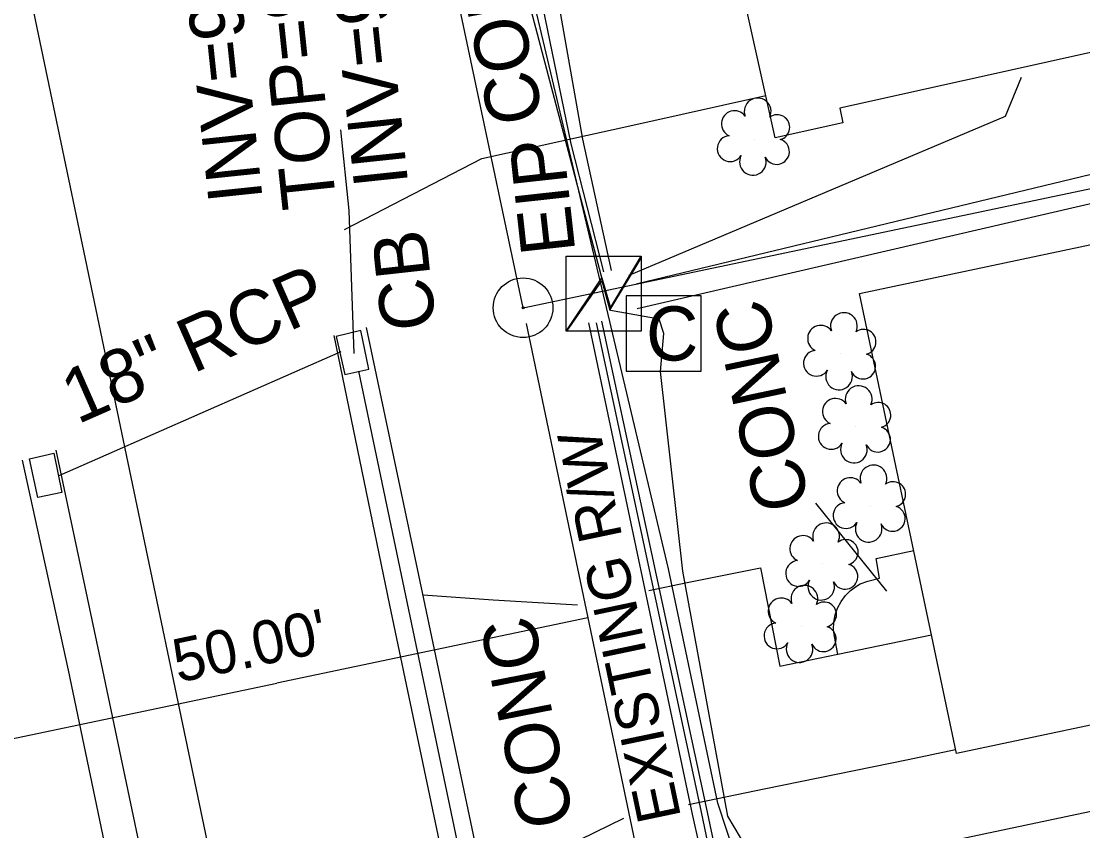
# Model space of a CAD drawing. Extents: x 1614611 to 1617571, y 898867 to 905462.
# Drawn here: x 1616357.9 to 1616436.4, y 902288.6 to 902348.4 of the extents above; entities that cross this region are included whole.
import ezdxf

# ---------------------------------------------------------------- set-up
doc = ezdxf.new("R2010")
doc.units = 0
for name, color, linetype in [('Exist Boundary Watershed Residential C 05', 7, 'Continuous'), ('Exist Building', 7, 'Continuous'), ('Exist Drainage Structure Drop Inlet CELL', 7, 'Continuous'), ('Exist Other Culture Area Outline', 7, 'Continuous'), ('Exist Other Culture Area Outline Leader', 7, 'Continuous'), ('Exist Other Culture Area Outline Text', 7, 'Continuous'), ('Exist Plan Preparation Watershed Yellow', 7, 'Continuous'), ('Exist Right of Way Line Text', 7, 'Continuous'), ('Exist Right of Way Width CELL', 7, 'Continuous'), ('Exist Roads EOP Other Text', 7, 'Continuous'), ('Exist Structure Minor Catch Basin Top Elevation', 7, 'Continuous'), ('Exist Structure Minor Pipes RCP 18 Inch Invert', 7, 'Continuous'), ('Exist Utilities Sanitary Sewer UG Line', 7, 'Continuous'), ('Exist Utilities Telephone UG FO SUE LOS B', 7, 'Continuous'), ('Exist Utilities TV Pedestal CELL', 7, 'Continuous'), ('Exist Utilities TV UG Cable SUE LOS B', 7, 'Continuous'), ('Exist Vegetation Shrub CELL', 7, 'Continuous'), ('Prop Drainage Structure Catch Basin Grate 840 03E Label', 7, 'Continuous'), ('Prop Drainage Structure Catch Basin Open Throat 4 CELL', 7, 'Continuous'), ('Prop Drainage Structure Drop Inlet Grate 3 Narrow Slots and Sag Grates 840 24 Label', 7, 'Continuous'), ('Prop Drainage Structure Pipe Alternate 30in Label', 7, 'Continuous'), ('Prop Earthen Structure Head Ditch Label', 7, 'Continuous'), ('Prop Easement Permanent Drainage', 7, 'Continuous'), ('Prop Erosion Embankment Toe Protection with Rip Rap 3 Detail CELL', 7, 'Continuous'), ('Prop Erosion Rip Rap Class B Label', 7, 'Continuous'), ('Prop Plan Preparation Drainage Notes Label', 7, 'Continuous'), ('Scratch_Level_1', 7, 'Continuous'), ('Scratch_Level_9', 7, 'Continuous')]:
    doc.layers.add(name, color=color, linetype=linetype)

# ---------------------------------------------------------------- blocks, each defined once
blk = doc.blocks.new('EXIST PROPERTY IRON PIN')
at = {"layer": 'Exist Plan Preparation Watershed Yellow'}
for radius in [0.0441, 0.00141]:
    blk.add_circle((0, 0), radius, dxfattribs=at)
blk = doc.blocks.new('EXIST UTILITIES POWER TRANSFORMER')
at = {"layer": 'Prop Erosion Rip Rap Class B Label'}
blk.add_line((0, 0), (0, 0), dxfattribs=at)
blk.add_lwpolyline([(-0.0569, 0.0522), (0.0542, 0.0522), (0.0542, -0.0588), (-0.0569, -0.0588)], close=True, dxfattribs=at)
for points in [[(-0.0569, -0.0588), (-0.004, 0.0201), (0.0086, -0.0241), (0.0542, 0.0522)], [(-0.0555, -0.0588), (-0.004, 0.0159), (0.0077, -0.0278), (0.0542, 0.0491)]]:
    blk.add_lwpolyline(points, dxfattribs=at)

msp = doc.modelspace()

# ---------------------------------------------------------------- linework, layer by layer
at = {"layer": 'Exist Boundary Watershed Residential C 05'}
for points in [[(1616437.241, 902067.23), (1616435.966, 902075.619), (1616429.529, 902106.767), (1616421.436, 902145.227), (1616412.821, 902186.451), (1616404.233, 902227.126), (1616395.845, 902267.01), (1616387.691, 902305.775), (1616383.451, 902325.828)], [(1616407.667, 902079.148), (1616403.129, 902100.374), (1616394.993, 902139.68), (1616386.416, 902180.806), (1616377.852, 902221.838), (1616369.653, 902261.099), (1616361.416, 902300.504), (1616358.013, 902316.022)]]:
    msp.add_lwpolyline(points, dxfattribs=at)
at = {"layer": 'Exist Building'}
msp.add_lwpolyline([(1616440.338, 902374.096), (1616446.088, 902348.155), (1616418.435, 902342.026), (1616418.674, 902340.948), (1616413.657, 902339.836), (1616410.951, 902352.043), (1616410.582, 902351.962), (1616407.299, 902366.773)], close=True, dxfattribs=at)
msp.add_lwpolyline([(1616452.747, 902331.982), (1616459.258, 902301.126), (1616427.066, 902294.334), (1616419.891, 902328.342), (1616446.928, 902334.047)], dxfattribs=at)
at = {"layer": 'Exist Other Culture Area Outline'}
msp.add_lwpolyline([(1616418.296, 902301.67), (1616418.042, 902302.974), (1616417.983, 902303.51), (1616418.004, 902304.049), (1616418.105, 902304.58), (1616418.282, 902305.089), (1616418.533, 902305.567), (1616418.851, 902306.002), (1616419.231, 902306.386), (1616419.662, 902306.709), (1616419.945, 902306.873), (1616420.52, 902307.078), (1616421.368, 902307.29), (1616421.124, 902308.757), (1616423.901, 902309.337)], dxfattribs=at)
at = {"layer": 'Exist Other Culture Area Outline Leader'}
msp.add_line((1616421.918, 902306.338), (1616416.674, 902312.84), dxfattribs=at)
at = {"layer": 'Exist Right of Way Width CELL'}
for p in [(1616399.809, 902304.356), (1616350.873, 902294.099)]:
    msp.add_line(p, (1616376.833, 902299.541), dxfattribs=at)
at = {"layer": 'Exist Utilities Sanitary Sewer UG Line'}
msp.add_line((1616347.593, 902402.906), (1616416.672, 902072.577), dxfattribs=at)
at = {"layer": 'Exist Utilities Telephone UG FO SUE LOS B'}
msp.add_lwpolyline([(1616455.931, 902040.742), (1616451.443, 902075.024), (1616447.614, 902102.165), (1616448.052, 902104.993), (1616448.813, 902105.944), (1616448.558, 902106.737), (1616446.767, 902106.977), (1616442.432, 902131.913), (1616434.337, 902170.129), (1616431.362, 902191.056), (1616432.657, 902193.989), (1616432.212, 902194.548), (1616430.377, 902197.136), (1616427.53, 902203.601), (1616422.288, 902230.804), (1616417.845, 902248.726), (1616411.32, 902280.031), (1616412.933, 902283.185), (1616412.752, 902283.942), (1616411.409, 902284.614), (1616409.424, 902290.663), (1616405.788, 902307.989), (1616394.226, 902356.715)], dxfattribs=at)
at = {"layer": 'Exist Utilities TV Pedestal CELL'}
msp.add_line((1616405.425, 902325.377), (1616405.425, 902325.377), dxfattribs=at)
msp.add_lwpolyline([(1616402.65, 902322.602), (1616408.2, 902322.602), (1616408.2, 902328.152), (1616402.65, 902328.152), (1616402.65, 902322.602)], dxfattribs=at)
at = {"layer": 'Exist Utilities TV UG Cable SUE LOS B'}
msp.add_lwpolyline([(1616449.071, 902107.463), (1616452.82, 902103.16), (1616449.071, 902107.463), (1616448.854, 902107.957), (1616447.619, 902109.733), (1616442.776, 902132.481), (1616435.338, 902169.972), (1616432.826, 902188.105), (1616431.619, 902194.38), (1616432.066, 902196.394), (1616432.311, 902197.465), (1616428.497, 902203.761), (1616423.097, 902230.179), (1616415.462, 902265.836), (1616412.463, 902279.742), (1616415.199, 902285.546), (1616411.575, 902287.346), (1616410.158, 902289.712), (1616406.829, 902307.807), (1616405.189, 902322.564), (1616405.425, 902325.377), (1616405.098, 902326.443), (1616401.484, 902327.084), (1616393.797, 902356.19)], dxfattribs=at)
at = {"layer": 'Exist Vegetation Shrub CELL'}
for p, q in [((1616412.14, 902339.74), (1616412.14, 902339.74)), ((1616418.513, 902323.882), (1616418.513, 902323.882)), ((1616419.609, 902318.48), (1616419.609, 902318.48)), ((1616420.701, 902312.626), (1616420.701, 902312.626)), ((1616417.197, 902308.346), (1616417.197, 902308.346)), ((1616415.595, 902303.734), (1616415.595, 902303.734))]:
    msp.add_line(p, q, dxfattribs=at)
for centre, radius, start, end in [((1616412.369, 902341.781), 0.99, 334.83907, 200.47174), ((1616410.657, 902340.867), 0.968, 35.89076, 245.42165), ((1616413.812, 902340.609), 0.929, 284.45672, 126.08612), ((1616410.34, 902339.036), 0.955, 95.10992, 327.95341), ((1616413.777, 902338.811), 0.937, 204.99133, 73.46012), ((1616412.012, 902338.057), 0.984, 151.27966, 21.38702), ((1616418.742, 902325.922), 0.99, 334.83907, 200.47174), ((1616417.03, 902325.009), 0.968, 35.89076, 245.42165), ((1616420.185, 902324.751), 0.929, 284.45672, 126.08612), ((1616416.713, 902323.177), 0.955, 95.10992, 327.95341), ((1616420.15, 902322.953), 0.937, 204.99133, 73.46012), ((1616418.385, 902322.198), 0.984, 151.27966, 21.38702), ((1616419.837, 902320.52), 0.99, 334.83907, 200.47174), ((1616418.126, 902319.607), 0.968, 35.89076, 245.42165), ((1616421.281, 902319.349), 0.929, 284.45672, 126.08612), ((1616417.808, 902317.775), 0.955, 95.10992, 327.95341), ((1616421.246, 902317.551), 0.937, 204.99133, 73.46012), ((1616419.48, 902316.796), 0.984, 151.27966, 21.38702), ((1616420.93, 902314.666), 0.99, 334.83907, 200.47174), ((1616419.218, 902313.752), 0.968, 35.89076, 245.42165), ((1616422.373, 902313.494), 0.929, 284.45672, 126.08612), ((1616418.901, 902311.921), 0.955, 95.10992, 327.95341), ((1616422.338, 902311.697), 0.937, 204.99133, 73.46012), ((1616417.426, 902310.387), 0.99, 334.83907, 200.47174), ((1616420.573, 902310.942), 0.984, 151.27966, 21.38702), ((1616415.714, 902309.473), 0.968, 35.89076, 245.42165), ((1616418.869, 902309.215), 0.929, 284.45672, 126.08612), ((1616415.397, 902307.642), 0.955, 95.10992, 327.95341), ((1616418.834, 902307.417), 0.937, 204.99133, 73.46012), ((1616417.069, 902306.663), 0.984, 151.27966, 21.38702), ((1616415.824, 902305.775), 0.99, 334.83907, 200.47174), ((1616414.112, 902304.861), 0.968, 35.89076, 245.42165), ((1616417.267, 902304.603), 0.929, 284.45672, 126.08612), ((1616413.795, 902303.03), 0.955, 95.10992, 327.95341), ((1616417.232, 902302.805), 0.937, 204.99133, 73.46012), ((1616415.467, 902302.051), 0.984, 151.27966, 21.38702)]:
    msp.add_arc(centre, radius, start, end, dxfattribs=at)
at = {"layer": 'Prop Drainage Structure Catch Basin Grate 840 03E Label'}
for points in [[(1616400.985, 902329.935), (1616398.58, 902339.392), (1616390.45, 902378.904), (1616387.269, 902397.112), (1616383.808, 902425.242), (1616411.199, 902431.829)], [(1616403.45, 902327.212), (1616454.642, 902339.077), (1616489.293, 902345.432), (1616509.554, 902352.036), (1616518.643, 902359.62), (1616523.012, 902368.797), (1616524.599, 902382.287), (1616525.644, 902383.781)], [(1616401.554, 902330.031), (1616399.438, 902339.741), (1616393.15, 902375.352), (1616420.882, 902382.491), (1616429.594, 902379.555)], [(1616403.384, 902329.043), (1616454.095, 902341.258), (1616488.919, 902347.652), (1616507.995, 902352.759), (1616515.459, 902354.762), (1616519.359, 902358.248), (1616524.24, 902368.329), (1616526.073, 902382.493)], [(1616402.878, 902329.693), (1616430.683, 902341.423), (1616431.861, 902344.313)], [(1616399.857, 902326.175), (1616407.529, 902289.867), (1616419.949, 902234.282), (1616450.705, 902240.452), (1616452.64, 902238.897)], [(1616400.435, 902326.161), (1616408.171, 902290.127), (1616417.534, 902245.163), (1616448.144, 902251.519), (1616449.413, 902251.579)], [(1616400.832, 902326.28), (1616408.55, 902290.348), (1616417.524, 902247.998), (1616421.522, 902230.113), (1616430.847, 902195.505), (1616458.048, 902197.454), (1616460.137, 902195.376)]]:
    msp.add_lwpolyline(points, dxfattribs=at)
at = {"layer": 'Prop Drainage Structure Catch Basin Open Throat 4 CELL'}
for points in [[(1616383.028, 902325.604), (1616381.213, 902325.165), (1616381.841, 902322.347), (1616383.633, 902322.748), (1616383.028, 902325.604)], [(1616358.536, 902316.11), (1616360.347, 902316.536), (1616360.932, 902313.614), (1616359.161, 902313.245), (1616358.536, 902316.11)]]:
    msp.add_lwpolyline(points, dxfattribs=at)
at = {"layer": 'Prop Drainage Structure Pipe Alternate 30in Label'}
for p, q in [((1616395.026, 902327.277), (1616522.253, 902353.991)), ((1616404.198, 902283.173), (1616531.414, 902309.933))]:
    msp.add_line(p, q, dxfattribs=at)
at = {"layer": 'Prop Earthen Structure Head Ditch Label'}
for p, q in [((1616395.026, 902327.277), (1616385.741, 902371.307)), ((1616395.249, 902326.115), (1616446.318, 902082.456))]:
    msp.add_line(p, q, dxfattribs=at)
at = {"layer": 'Prop Erosion Embankment Toe Protection with Rip Rap 3 Detail CELL'}
for p, q in [((1616360.744, 902314.88), (1616381.59, 902324.048)), ((1616410.021, 902193.184), (1616382.881, 902322.589))]:
    msp.add_line(p, q, dxfattribs=at)
at = {"layer": 'Prop Plan Preparation Drainage Notes Label'}
msp.add_lwpolyline([(1616382.54, 902323.902), (1616382.177, 902334.456), (1616381.548, 902340.423)], dxfattribs=at)
at = {"layer": 'Scratch_Level_1'}
for points in [[(1616381.826, 902333.067), (1616391.978, 902338.312), (1616403.577, 902340.866), (1616412.964, 902342.962)], [(1616404.321, 902306.392), (1616407.16, 902306.974), (1616412.583, 902308.053), (1616413.997, 902300.78), (1616418.296, 902301.67), (1616425.216, 902303.103)], [(1616387.644, 902306.052), (1616392.814, 902305.686), (1616399.061, 902305.313)], [(1616407.267, 902290.566), (1616412.84, 902291.739), (1616423.497, 902293.888), (1616427.004, 902294.629)], [(1616392.19, 902284.459), (1616398.187, 902287.455), (1616402.468, 902289.556)]]:
    msp.add_lwpolyline(points, dxfattribs=at)
at = {"layer": 'Scratch_Level_9'}
for points in [[(1616434.891, 902066.362), (1616433.511, 902075.134), (1616427.005, 902106.366), (1616418.897, 902144.808), (1616410.397, 902185.957), (1616401.753, 902226.574), (1616393.457, 902265.918), (1616385.184, 902305.307), (1616381.059, 902325.22)], [(1616410.189, 902079.521), (1616405.656, 902100.919), (1616397.483, 902140.164), (1616388.878, 902181.275), (1616380.268, 902222.467), (1616372.111, 902261.688), (1616363.857, 902300.955), (1616360.502, 902316.754)]]:
    msp.add_lwpolyline(points, dxfattribs=at)

# ---------------------------------------------------------------- block references
at = {"layer": 'Exist Plan Preparation Watershed Yellow', "xscale": 50, "yscale": 50}
msp.add_blockref('EXIST PROPERTY IRON PIN', (1616395.026, 902327.277), dxfattribs=at)
at = {"layer": 'Prop Erosion Rip Rap Class B Label', "xscale": 50, "yscale": 50}
msp.add_blockref('EXIST UTILITIES POWER TRANSFORMER', (1616401.049, 902328.48), dxfattribs=at)

# ---------------------------------------------------------------- texts
at = {"layer": 'Exist Drainage Structure Drop Inlet CELL'}
msp.add_text('EIP', height=4, rotation=96.28097, dxfattribs=at).set_placement((1616398.9, 902331.423))
at = {"layer": 'Exist Other Culture Area Outline Text'}
msp.add_text('CONC', height=4, rotation=101.91474, dxfattribs=at).set_placement((1616416.223, 902312.694))
at = {"layer": 'Exist Right of Way Line Text'}
msp.add_text('EXISTING R/W', height=3.2, rotation=101.83748, dxfattribs=at).set_placement((1616406.718, 902289.625))
at = {"layer": 'Exist Right of Way Width CELL'}
msp.add_text("50.00'", height=3.2, rotation=11.83748, dxfattribs=at).set_placement((1616369.516, 902299.565))
at = {"layer": 'Exist Roads EOP Other Text'}
for p in [(1616396.548, 902341.243), (1616398.799, 902289.244)]:
    msp.add_text('CONC', height=4, rotation=101.10183, dxfattribs=at).set_placement(p)
at = {"layer": 'Exist Structure Minor Catch Basin Top Elevation'}
msp.add_text("TOP=984.92'", height=4, rotation=96.01667, dxfattribs=at).set_placement((1616381.24, 902334.794))
at = {"layer": 'Exist Structure Minor Pipes RCP 18 Inch Invert'}
for s, p in [("INV=980.32'", (1616386.54, 902336.419)), ("INV=980.52'", (1616375.783, 902335.285))]:
    msp.add_text(s, height=4, rotation=96.01667, dxfattribs=at).set_placement(p)
at = {"layer": 'Exist Utilities TV Pedestal CELL'}
msp.add_text('C', height=4, dxfattribs=at).set_placement((1616404.118, 902323.377))
at = {"layer": 'Prop Drainage Structure Drop Inlet Grate 3 Narrow Slots and Sag Grates 840 24 Label'}
msp.add_text('18" RCP', height=4, rotation=23.73973, dxfattribs=at).set_placement((1616362.083, 902318.637))
at = {"layer": 'Prop Easement Permanent Drainage'}
msp.add_text('CB', height=4, rotation=96.28097, dxfattribs=at).set_placement((1616388.607, 902325.806))

doc.saveas('drawing.dxf')
